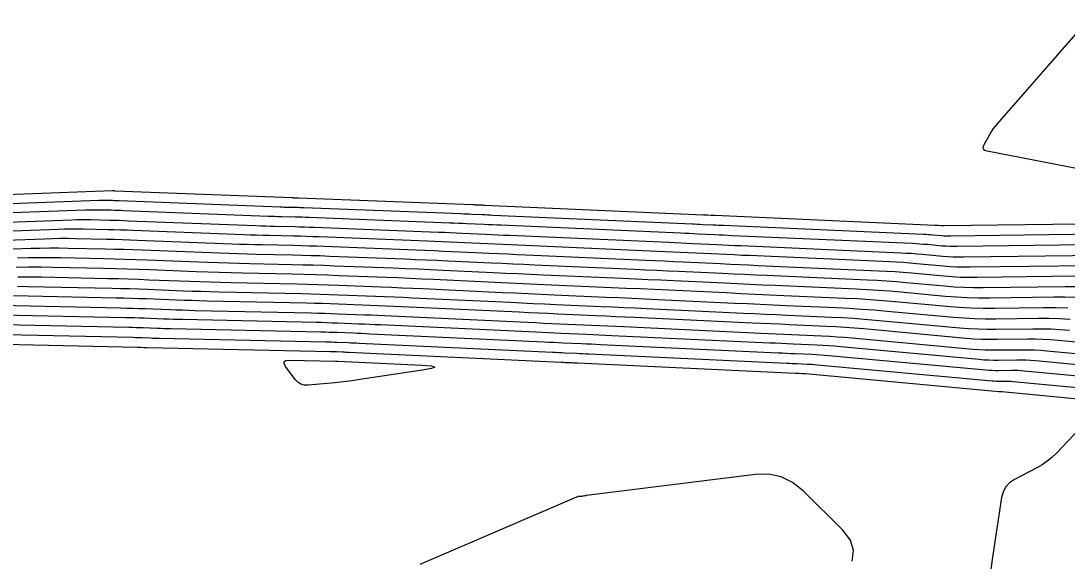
# Model space of a CAD drawing. Extents: x 1768942 to 1774819, y 723037 to 732099.
# Drawn here: x 1770266.6 to 1770378.9, y 731509.9 to 731567.9 of the extents above; entities that cross this region are included whole.
import ezdxf

# ---------------------------------------------------------------- set-up
doc = ezdxf.new("R2010")
doc.units = 0
doc.layers.add('R_Contours', color=7, linetype='Continuous')

msp = doc.modelspace()

# ---------------------------------------------------------------- linework, layer by layer
at = {"layer": 'R_Contours'}
for points in [[(1770386.31, 731550.76), (1770370.31, 731553.88), (1770370.04, 731553.97), (1770369.9, 731554.12), (1770369.88, 731554.33), (1770369.98, 731554.59), (1770370.62, 731555.75), (1770370.79, 731556.04), (1770370.98, 731556.31), (1770371.18, 731556.58), (1770371.39, 731556.83), (1770381.05, 731567.86)], [(1770386.01, 731546.13), (1770365.69, 731545.86), (1770365.61, 731545.86), (1770365.52, 731545.86), (1770365.44, 731545.86), (1770365.36, 731545.87), (1770365.02, 731545.9), (1770364.94, 731545.91), (1770364.86, 731545.92), (1770364.77, 731545.92), (1770364.69, 731545.92), (1770341.08, 731546.97), (1770340.98, 731546.97), (1770340.88, 731546.98), (1770340.78, 731546.98), (1770340.67, 731546.99), (1770340.27, 731547.01), (1770340.16, 731547.01), (1770340.06, 731547.02), (1770339.96, 731547.02), (1770339.86, 731547.03), (1770316.34, 731548.07), (1770316.23, 731548.07), (1770316.13, 731548.08), (1770316.02, 731548.08), (1770315.91, 731548.09), (1770315.48, 731548.11), (1770315.37, 731548.11), (1770315.27, 731548.12), (1770315.16, 731548.12), (1770315.05, 731548.12), (1770296.4, 731548.85), (1770296.34, 731548.85), (1770296.28, 731548.85), (1770296.23, 731548.86), (1770296.17, 731548.86), (1770295.94, 731548.86), (1770295.89, 731548.86), (1770295.83, 731548.86), (1770295.77, 731548.87), (1770295.72, 731548.87), (1770276.66, 731549.61), (1770276.64, 731549.61), (1770276.62, 731549.62), (1770276.6, 731549.62), (1770276.58, 731549.62), (1770276.5, 731549.62), (1770276.48, 731549.62), (1770276.45, 731549.62), (1770276.43, 731549.62), (1770276.41, 731549.62), (1770253.62, 731548.78)], [(1770384.78, 731545), (1770366.39, 731544.75), (1770366.15, 731544.75), (1770365.9, 731544.76), (1770365.66, 731544.77), (1770365.42, 731544.79), (1770364.45, 731544.88), (1770364.21, 731544.9), (1770363.97, 731544.92), (1770363.72, 731544.93), (1770363.48, 731544.95), (1770342.01, 731545.9), (1770341.73, 731545.91), (1770341.44, 731545.92), (1770341.16, 731545.93), (1770340.88, 731545.95), (1770339.75, 731546), (1770339.47, 731546.01), (1770339.18, 731546.03), (1770338.9, 731546.04), (1770338.62, 731546.05), (1770317.24, 731547), (1770316.95, 731547.01), (1770316.67, 731547.02), (1770316.39, 731547.04), (1770316.1, 731547.05), (1770314.97, 731547.1), (1770314.69, 731547.12), (1770314.4, 731547.13), (1770314.12, 731547.14), (1770313.83, 731547.15), (1770296.95, 731547.81), (1770296.74, 731547.82), (1770296.53, 731547.82), (1770296.32, 731547.83), (1770296.1, 731547.83), (1770295.26, 731547.85), (1770295.05, 731547.86), (1770294.84, 731547.86), (1770294.63, 731547.87), (1770294.42, 731547.88), (1770277.15, 731548.55), (1770276.97, 731548.56), (1770276.79, 731548.57), (1770276.6, 731548.57), (1770276.42, 731548.58), (1770275.69, 731548.59), (1770275.51, 731548.59), (1770275.32, 731548.59), (1770275.14, 731548.59), (1770274.96, 731548.59), (1770254.2, 731547.82)], [(1770383.56, 731543.87), (1770367.09, 731543.65), (1770366.69, 731543.65), (1770366.28, 731543.66), (1770365.88, 731543.68), (1770365.48, 731543.71), (1770363.88, 731543.86), (1770363.48, 731543.89), (1770363.08, 731543.92), (1770362.67, 731543.95), (1770362.27, 731543.97), (1770342.93, 731544.82), (1770342.47, 731544.84), (1770342.01, 731544.86), (1770341.54, 731544.89), (1770341.08, 731544.91), (1770339.23, 731544.99), (1770338.77, 731545.02), (1770338.31, 731545.04), (1770337.84, 731545.06), (1770337.38, 731545.08), (1770318.14, 731545.93), (1770317.68, 731545.95), (1770317.22, 731545.97), (1770316.76, 731545.99), (1770316.3, 731546.01), (1770314.46, 731546.1), (1770314, 731546.12), (1770313.54, 731546.14), (1770313.08, 731546.16), (1770312.62, 731546.18), (1770297.5, 731546.77), (1770297.13, 731546.78), (1770296.77, 731546.79), (1770296.4, 731546.8), (1770296.04, 731546.81), (1770294.58, 731546.84), (1770294.21, 731546.85), (1770293.85, 731546.86), (1770293.48, 731546.88), (1770293.12, 731546.89), (1770277.64, 731547.49), (1770277.3, 731547.51), (1770276.95, 731547.52), (1770276.61, 731547.53), (1770276.26, 731547.54), (1770274.88, 731547.57), (1770274.54, 731547.57), (1770274.19, 731547.57), (1770273.85, 731547.57), (1770273.5, 731547.55), (1770254.79, 731546.87)], [(1770255.38, 731545.91), (1770272.05, 731546.52), (1770272.55, 731546.54), (1770273.06, 731546.55), (1770273.57, 731546.55), (1770274.08, 731546.54), (1770276.1, 731546.5), (1770276.61, 731546.48), (1770277.12, 731546.47), (1770277.62, 731546.45), (1770278.13, 731546.43), (1770291.82, 731545.9), (1770292.34, 731545.88), (1770292.86, 731545.86), (1770293.37, 731545.85), (1770293.89, 731545.84), (1770295.97, 731545.79), (1770296.49, 731545.78), (1770297.01, 731545.76), (1770297.53, 731545.75), (1770298.05, 731545.73), (1770311.4, 731545.21), (1770312.04, 731545.18), (1770312.67, 731545.16), (1770313.31, 731545.13), (1770313.94, 731545.1), (1770316.49, 731544.98), (1770317.13, 731544.95), (1770317.76, 731544.92), (1770318.4, 731544.89), (1770319.03, 731544.86), (1770336.14, 731544.11), (1770336.79, 731544.08), (1770337.43, 731544.05), (1770338.07, 731544.02), (1770338.71, 731543.99), (1770341.29, 731543.87), (1770341.93, 731543.84), (1770342.57, 731543.81), (1770343.21, 731543.78), (1770343.86, 731543.75), (1770361.06, 731542.99), (1770361.62, 731542.96), (1770362.19, 731542.93), (1770362.75, 731542.88), (1770363.31, 731542.84), (1770365.54, 731542.63), (1770366.1, 731542.59), (1770366.66, 731542.56), (1770367.22, 731542.54), (1770367.79, 731542.54), (1770382.34, 731542.73)], [(1770381.12, 731541.6), (1770368.48, 731541.44), (1770367.76, 731541.44), (1770367.04, 731541.45), (1770366.32, 731541.49), (1770365.61, 731541.55), (1770362.73, 731541.81), (1770362.01, 731541.88), (1770361.3, 731541.93), (1770360.58, 731541.97), (1770359.86, 731542.01), (1770344.78, 731542.68), (1770343.96, 731542.71), (1770343.13, 731542.75), (1770342.31, 731542.79), (1770341.49, 731542.83), (1770338.2, 731542.98), (1770337.38, 731543.02), (1770336.55, 731543.06), (1770335.73, 731543.1), (1770334.91, 731543.13), (1770319.93, 731543.79), (1770319.12, 731543.83), (1770318.31, 731543.87), (1770317.49, 731543.91), (1770316.68, 731543.94), (1770313.43, 731544.1), (1770312.62, 731544.13), (1770311.81, 731544.17), (1770310.99, 731544.2), (1770310.18, 731544.24), (1770298.6, 731544.69), (1770297.92, 731544.71), (1770297.25, 731544.73), (1770296.58, 731544.75), (1770295.9, 731544.77), (1770293.21, 731544.83), (1770292.54, 731544.84), (1770291.86, 731544.86), (1770291.19, 731544.88), (1770290.52, 731544.91), (1770278.62, 731545.37), (1770277.95, 731545.4), (1770277.28, 731545.42), (1770276.61, 731545.44), (1770275.95, 731545.46), (1770273.27, 731545.51), (1770272.6, 731545.52), (1770271.93, 731545.52), (1770271.26, 731545.51), (1770270.59, 731545.49), (1770255.96, 731544.95)], [(1770379.89, 731540.47), (1770369.18, 731540.33), (1770368.3, 731540.33), (1770367.42, 731540.35), (1770366.55, 731540.4), (1770365.67, 731540.47), (1770362.16, 731540.79), (1770361.28, 731540.87), (1770360.41, 731540.93), (1770359.53, 731540.99), (1770358.65, 731541.03), (1770345.7, 731541.6), (1770344.7, 731541.65), (1770343.7, 731541.69), (1770342.7, 731541.74), (1770341.69, 731541.79), (1770337.68, 731541.98), (1770336.68, 731542.02), (1770335.68, 731542.07), (1770334.67, 731542.11), (1770333.67, 731542.16), (1770320.83, 731542.73), (1770319.84, 731542.77), (1770318.85, 731542.82), (1770317.86, 731542.86), (1770316.88, 731542.91), (1770312.92, 731543.09), (1770311.93, 731543.14), (1770310.94, 731543.18), (1770309.95, 731543.22), (1770308.96, 731543.26), (1770299.15, 731543.65), (1770298.32, 731543.68), (1770297.49, 731543.7), (1770296.66, 731543.73), (1770295.84, 731543.75), (1770292.53, 731543.82), (1770291.7, 731543.84), (1770290.87, 731543.86), (1770290.05, 731543.89), (1770289.22, 731543.92), (1770279.11, 731544.31), (1770278.28, 731544.35), (1770277.45, 731544.37), (1770276.62, 731544.4), (1770275.79, 731544.42), (1770272.46, 731544.49), (1770271.63, 731544.5), (1770270.8, 731544.5), (1770269.97, 731544.49), (1770269.14, 731544.46), (1770256.55, 731544)], [(1770379.7, 731539.34), (1770378.67, 731539.34), (1770369.88, 731539.22), (1770368.84, 731539.22), (1770367.8, 731539.25), (1770366.77, 731539.31), (1770365.73, 731539.39), (1770361.59, 731539.77), (1770360.55, 731539.86), (1770359.51, 731539.94), (1770358.48, 731540), (1770357.44, 731540.05), (1770346.63, 731540.53), (1770345.45, 731540.58), (1770344.26, 731540.64), (1770343.08, 731540.69), (1770341.9, 731540.75), (1770337.16, 731540.97), (1770335.98, 731541.02), (1770334.8, 731541.08), (1770333.62, 731541.13), (1770332.43, 731541.19), (1770321.73, 731541.66), (1770320.56, 731541.71), (1770319.4, 731541.76), (1770318.23, 731541.82), (1770317.07, 731541.87), (1770312.41, 731542.09), (1770311.24, 731542.14), (1770310.08, 731542.2), (1770308.91, 731542.24), (1770307.75, 731542.29), (1770299.7, 731542.6), (1770298.71, 731542.64), (1770297.73, 731542.67), (1770296.75, 731542.7), (1770295.77, 731542.72), (1770291.84, 731542.81), (1770290.86, 731542.83), (1770289.88, 731542.86), (1770288.9, 731542.89), (1770287.92, 731542.93), (1770279.6, 731543.25), (1770278.61, 731543.29), (1770277.62, 731543.32), (1770276.62, 731543.35), (1770275.63, 731543.37), (1770271.65, 731543.46), (1770270.66, 731543.47), (1770269.67, 731543.47), (1770268.67, 731543.46), (1770267.68, 731543.43), (1770257.13, 731543.04)], [(1770379.84, 731538.18), (1770378.65, 731538.21), (1770377.45, 731538.21), (1770370.58, 731538.12), (1770369.38, 731538.12), (1770368.18, 731538.15), (1770366.99, 731538.21), (1770365.79, 731538.31), (1770361.02, 731538.75), (1770359.82, 731538.85), (1770358.62, 731538.94), (1770357.43, 731539.01), (1770356.23, 731539.07), (1770347.55, 731539.46), (1770346.19, 731539.52), (1770344.83, 731539.58), (1770343.46, 731539.64), (1770342.1, 731539.71), (1770336.65, 731539.96), (1770335.28, 731540.03), (1770333.92, 731540.09), (1770332.56, 731540.15), (1770331.19, 731540.21), (1770322.63, 731540.59), (1770321.28, 731540.65), (1770319.94, 731540.71), (1770318.6, 731540.77), (1770317.26, 731540.84), (1770311.9, 731541.09), (1770310.55, 731541.15), (1770309.21, 731541.21), (1770307.87, 731541.27), (1770306.53, 731541.32), (1770300.24, 731541.56), (1770299.11, 731541.61), (1770297.97, 731541.64), (1770296.84, 731541.67), (1770295.7, 731541.7), (1770291.16, 731541.8), (1770290.02, 731541.83), (1770288.89, 731541.86), (1770287.75, 731541.9), (1770286.62, 731541.94), (1770280.09, 731542.19), (1770278.94, 731542.24), (1770277.78, 731542.27), (1770276.63, 731542.31), (1770275.47, 731542.33), (1770270.85, 731542.43), (1770269.69, 731542.45), (1770268.54, 731542.45), (1770267.38, 731542.43), (1770266.23, 731542.4)], [(1770378.95, 731537.05), (1770377.65, 731537.08), (1770376.36, 731537.08), (1770371.16, 731537.01), (1770369.86, 731537.01), (1770368.56, 731537.05), (1770367.27, 731537.11), (1770365.97, 731537.22), (1770360.44, 731537.73), (1770359.09, 731537.84), (1770357.73, 731537.94), (1770356.38, 731538.03), (1770355.02, 731538.09), (1770348.48, 731538.38), (1770346.93, 731538.45), (1770345.39, 731538.52), (1770343.85, 731538.59), (1770342.3, 731538.67), (1770336.13, 731538.96), (1770334.59, 731539.03), (1770333.04, 731539.1), (1770331.5, 731539.17), (1770329.96, 731539.24), (1770323.52, 731539.52), (1770322.01, 731539.59), (1770320.49, 731539.66), (1770318.97, 731539.73), (1770317.45, 731539.8), (1770310.88, 731540.11), (1770309.61, 731540.17), (1770308.35, 731540.22), (1770307.08, 731540.28), (1770305.82, 731540.33), (1770300.75, 731540.52), (1770299.48, 731540.57), (1770298.22, 731540.61), (1770296.95, 731540.65), (1770295.68, 731540.68), (1770290.39, 731540.79), (1770289.14, 731540.82), (1770287.9, 731540.86), (1770286.65, 731540.9), (1770285.41, 731540.95), (1770280.44, 731541.14), (1770279.19, 731541.19), (1770277.95, 731541.23), (1770276.7, 731541.26), (1770275.46, 731541.29), (1770270.04, 731541.41), (1770268.72, 731541.43), (1770267.41, 731541.43), (1770266.09, 731541.41)], [(1770266.27, 731540.41), (1770267.53, 731540.41), (1770268.79, 731540.39), (1770275.92, 731540.24), (1770277.02, 731540.21), (1770278.11, 731540.18), (1770279.21, 731540.15), (1770280.31, 731540.1), (1770284.71, 731539.93), (1770285.81, 731539.89), (1770286.91, 731539.86), (1770288.01, 731539.83), (1770289.1, 731539.8), (1770296.2, 731539.64), (1770297.33, 731539.62), (1770298.46, 731539.58), (1770299.59, 731539.55), (1770300.71, 731539.51), (1770305.23, 731539.33), (1770306.36, 731539.29), (1770307.48, 731539.24), (1770308.61, 731539.19), (1770309.74, 731539.14), (1770318.25, 731538.74), (1770319.64, 731538.67), (1770321.03, 731538.61), (1770322.43, 731538.54), (1770323.82, 731538.48), (1770329.38, 731538.24), (1770330.78, 731538.17), (1770332.17, 731538.11), (1770333.56, 731538.05), (1770334.95, 731537.98), (1770343.23, 731537.59), (1770344.59, 731537.53), (1770345.95, 731537.47), (1770347.32, 731537.4), (1770348.68, 731537.34), (1770354.12, 731537.1), (1770355.48, 731537.03), (1770356.84, 731536.95), (1770358.2, 731536.85), (1770359.56, 731536.73), (1770366.67, 731536.08), (1770367.8, 731535.99), (1770368.94, 731535.93), (1770370.08, 731535.9), (1770371.22, 731535.9), (1770375.78, 731535.96), (1770376.92, 731535.96), (1770378.06, 731535.93), (1770379.2, 731535.87)], [(1770266.22, 731539.39), (1770267.3, 731539.38), (1770276.37, 731539.18), (1770277.33, 731539.16), (1770278.28, 731539.14), (1770279.23, 731539.1), (1770280.19, 731539.07), (1770284.01, 731538.92), (1770284.96, 731538.88), (1770285.91, 731538.85), (1770286.87, 731538.83), (1770287.82, 731538.8), (1770296.72, 731538.61), (1770297.71, 731538.58), (1770298.7, 731538.56), (1770299.69, 731538.52), (1770300.68, 731538.49), (1770304.64, 731538.33), (1770305.63, 731538.29), (1770306.62, 731538.25), (1770307.61, 731538.21), (1770308.6, 731538.16), (1770319.15, 731537.67), (1770320.37, 731537.61), (1770321.58, 731537.56), (1770322.79, 731537.5), (1770324.01, 731537.45), (1770328.86, 731537.23), (1770330.08, 731537.18), (1770331.29, 731537.12), (1770332.5, 731537.07), (1770333.72, 731537.01), (1770344.16, 731536.52), (1770345.34, 731536.46), (1770346.52, 731536.41), (1770347.7, 731536.36), (1770348.88, 731536.3), (1770353.6, 731536.09), (1770354.78, 731536.03), (1770355.96, 731535.96), (1770357.13, 731535.87), (1770358.31, 731535.77), (1770367.36, 731534.94), (1770368.34, 731534.86), (1770369.32, 731534.81), (1770370.3, 731534.78), (1770371.28, 731534.78), (1770375.21, 731534.84), (1770376.19, 731534.84), (1770377.17, 731534.81), (1770378.14, 731534.76), (1770379.12, 731534.68)], [(1770390, 731532.44), (1770377.91, 731533.58), (1770377.09, 731533.65), (1770376.27, 731533.69), (1770375.45, 731533.71), (1770374.63, 731533.71), (1770371.34, 731533.67), (1770370.52, 731533.67), (1770369.7, 731533.69), (1770368.88, 731533.73), (1770368.06, 731533.8), (1770357.06, 731534.81), (1770356.06, 731534.9), (1770355.07, 731534.97), (1770354.07, 731535.03), (1770353.07, 731535.08), (1770349.08, 731535.26), (1770348.08, 731535.31), (1770347.08, 731535.35), (1770346.08, 731535.4), (1770345.09, 731535.44), (1770332.48, 731536.04), (1770331.45, 731536.09), (1770330.41, 731536.13), (1770329.38, 731536.18), (1770328.34, 731536.23), (1770324.2, 731536.41), (1770323.16, 731536.46), (1770322.13, 731536.5), (1770321.09, 731536.55), (1770320.05, 731536.6), (1770307.46, 731537.19), (1770306.61, 731537.23), (1770305.75, 731537.27), (1770304.9, 731537.3), (1770304.05, 731537.34), (1770300.64, 731537.47), (1770299.79, 731537.5), (1770298.94, 731537.53), (1770298.09, 731537.55), (1770297.24, 731537.57), (1770286.54, 731537.81), (1770285.73, 731537.83), (1770284.92, 731537.85), (1770284.11, 731537.88), (1770283.3, 731537.91), (1770280.07, 731538.03), (1770279.26, 731538.06), (1770278.45, 731538.09), (1770277.64, 731538.11), (1770276.83, 731538.13), (1770265.81, 731538.37)], [(1770264.32, 731537.35), (1770277.28, 731537.08), (1770277.95, 731537.06), (1770278.61, 731537.04), (1770279.28, 731537.02), (1770279.94, 731537), (1770282.6, 731536.89), (1770283.27, 731536.87), (1770283.93, 731536.85), (1770284.6, 731536.83), (1770285.26, 731536.81), (1770297.75, 731536.54), (1770298.47, 731536.52), (1770299.18, 731536.5), (1770299.89, 731536.48), (1770300.61, 731536.45), (1770303.46, 731536.34), (1770304.18, 731536.31), (1770304.89, 731536.28), (1770305.6, 731536.25), (1770306.32, 731536.22), (1770320.95, 731535.53), (1770321.81, 731535.49), (1770322.67, 731535.45), (1770323.53, 731535.41), (1770324.39, 731535.37), (1770327.82, 731535.22), (1770328.68, 731535.18), (1770329.54, 731535.14), (1770330.39, 731535.1), (1770331.25, 731535.06), (1770346.01, 731534.37), (1770346.83, 731534.33), (1770347.65, 731534.29), (1770348.46, 731534.26), (1770349.28, 731534.22), (1770352.54, 731534.08), (1770353.36, 731534.03), (1770354.18, 731533.98), (1770354.99, 731533.92), (1770355.8, 731533.85), (1770368.76, 731532.66), (1770369.42, 731532.61), (1770370.08, 731532.57), (1770370.74, 731532.56), (1770371.4, 731532.56), (1770374.06, 731532.59), (1770374.72, 731532.59), (1770375.38, 731532.57), (1770376.04, 731532.54), (1770376.7, 731532.48), (1770390.65, 731531.17)], [(1770391.3, 731529.9), (1770375.49, 731531.39), (1770374.99, 731531.43), (1770374.49, 731531.45), (1770373.99, 731531.47), (1770373.48, 731531.47), (1770371.46, 731531.44), (1770370.96, 731531.44), (1770370.46, 731531.45), (1770369.95, 731531.48), (1770369.45, 731531.52), (1770354.55, 731532.89), (1770353.92, 731532.95), (1770353.29, 731533), (1770352.65, 731533.04), (1770352.02, 731533.07), (1770349.48, 731533.18), (1770348.84, 731533.21), (1770348.21, 731533.24), (1770347.57, 731533.27), (1770346.94, 731533.3), (1770330.02, 731534.09), (1770329.34, 731534.12), (1770328.66, 731534.15), (1770327.98, 731534.19), (1770327.3, 731534.22), (1770324.58, 731534.34), (1770323.9, 731534.37), (1770323.22, 731534.4), (1770322.54, 731534.43), (1770321.86, 731534.46), (1770305.17, 731535.25), (1770304.6, 731535.27), (1770304.02, 731535.3), (1770303.45, 731535.32), (1770302.87, 731535.34), (1770300.57, 731535.43), (1770300, 731535.45), (1770299.42, 731535.47), (1770298.85, 731535.49), (1770298.27, 731535.5), (1770283.98, 731535.82), (1770283.46, 731535.83), (1770282.94, 731535.84), (1770282.42, 731535.86), (1770281.9, 731535.88), (1770279.82, 731535.96), (1770279.3, 731535.98), (1770278.78, 731536), (1770278.26, 731536.01), (1770277.74, 731536.02), (1770262.83, 731536.34)], [(1770259.85, 731534.32), (1770278.65, 731533.92), (1770278.88, 731533.91), (1770279.11, 731533.91), (1770279.34, 731533.9), (1770279.57, 731533.89), (1770280.49, 731533.85), (1770280.73, 731533.84), (1770280.96, 731533.84), (1770281.19, 731533.83), (1770281.42, 731533.83), (1770299.31, 731533.43), (1770299.61, 731533.43), (1770299.91, 731533.42), (1770300.2, 731533.41), (1770300.5, 731533.4), (1770301.7, 731533.35), (1770302, 731533.34), (1770302.3, 731533.33), (1770302.59, 731533.31), (1770302.89, 731533.3), (1770323.66, 731532.32), (1770323.98, 731532.31), (1770324.31, 731532.29), (1770324.63, 731532.28), (1770324.96, 731532.26), (1770326.26, 731532.21), (1770326.58, 731532.19), (1770326.9, 731532.18), (1770327.23, 731532.16), (1770327.55, 731532.15), (1770348.79, 731531.15), (1770349.07, 731531.13), (1770349.34, 731531.12), (1770349.61, 731531.11), (1770349.88, 731531.1), (1770350.96, 731531.05), (1770351.24, 731531.04), (1770351.51, 731531.02), (1770351.78, 731531), (1770352.05, 731530.98), (1770370.84, 731529.24), (1770371.03, 731529.23), (1770371.22, 731529.22), (1770371.4, 731529.21), (1770371.59, 731529.21), (1770372.33, 731529.22), (1770372.52, 731529.22), (1770372.7, 731529.22), (1770372.89, 731529.21), (1770373.07, 731529.19), (1770392.59, 731527.35)], [(1770391.94, 731528.63), (1770374.28, 731530.29), (1770373.94, 731530.32), (1770373.6, 731530.34), (1770373.25, 731530.35), (1770372.91, 731530.35), (1770371.53, 731530.33), (1770371.18, 731530.33), (1770370.84, 731530.34), (1770370.49, 731530.35), (1770370.15, 731530.38), (1770353.3, 731531.93), (1770352.85, 731531.97), (1770352.4, 731532.01), (1770351.94, 731532.04), (1770351.49, 731532.06), (1770349.68, 731532.14), (1770349.23, 731532.16), (1770348.77, 731532.18), (1770348.32, 731532.2), (1770347.87, 731532.22), (1770328.79, 731533.12), (1770328.28, 731533.14), (1770327.78, 731533.17), (1770327.28, 731533.19), (1770326.78, 731533.21), (1770324.77, 731533.3), (1770324.26, 731533.32), (1770323.76, 731533.35), (1770323.26, 731533.37), (1770322.76, 731533.39), (1770304.03, 731534.27), (1770303.6, 731534.29), (1770303.16, 731534.31), (1770302.72, 731534.33), (1770302.29, 731534.35), (1770300.54, 731534.42), (1770300.1, 731534.43), (1770299.66, 731534.45), (1770299.23, 731534.46), (1770298.79, 731534.47), (1770282.7, 731534.82), (1770282.32, 731534.83), (1770281.95, 731534.84), (1770281.57, 731534.85), (1770281.2, 731534.87), (1770279.7, 731534.93), (1770279.32, 731534.94), (1770278.95, 731534.95), (1770278.57, 731534.96), (1770278.19, 731534.97), (1770261.34, 731535.33)], [(1770258.36, 731533.31), (1770279.11, 731532.86), (1770279.19, 731532.86), (1770279.28, 731532.86), (1770279.36, 731532.86), (1770279.45, 731532.85), (1770279.79, 731532.84), (1770279.88, 731532.84), (1770279.96, 731532.83), (1770280.05, 731532.83), (1770280.14, 731532.83), (1770299.83, 731532.4), (1770299.99, 731532.39), (1770300.15, 731532.39), (1770300.31, 731532.38), (1770300.47, 731532.38), (1770301.11, 731532.35), (1770301.27, 731532.35), (1770301.43, 731532.34), (1770301.59, 731532.33), (1770301.75, 731532.33), (1770324.56, 731531.25), (1770324.71, 731531.25), (1770324.85, 731531.24), (1770325, 731531.23), (1770325.15, 731531.23), (1770325.73, 731531.2), (1770325.88, 731531.19), (1770326.03, 731531.19), (1770326.17, 731531.18), (1770326.32, 731531.17), (1770349.72, 731530.07), (1770349.81, 731530.07), (1770349.9, 731530.06), (1770349.99, 731530.06), (1770350.08, 731530.06), (1770350.44, 731530.04), (1770350.53, 731530.04), (1770350.62, 731530.03), (1770350.71, 731530.02), (1770350.8, 731530.02), (1770371.54, 731528.1), (1770371.57, 731528.1), (1770371.59, 731528.1), (1770371.62, 731528.1), (1770371.65, 731528.1), (1770371.76, 731528.1), (1770371.78, 731528.1), (1770371.81, 731528.1), (1770371.84, 731528.1), (1770371.87, 731528.1), (1770380.77, 731527.26)], [(1770381.46, 731525.41), (1770377.73, 731521.49), (1770377.25, 731521.02), (1770376.74, 731520.61), (1770376.19, 731520.23), (1770375.61, 731519.9), (1770373.24, 731518.66), (1770372.7, 731518.31), (1770372.29, 731517.87), (1770372.01, 731517.34), (1770371.85, 731516.72), (1770370.85, 731510.09), (1770370.66, 731508.77)], [(1770355.8, 731509.9), (1770355.96, 731511.05), (1770355.63, 731512.16), (1770354.81, 731513.23), (1770350.54, 731517.45), (1770349.41, 731518.35), (1770348.19, 731518.94), (1770346.86, 731519.22), (1770345.42, 731519.19), (1770327.31, 731516.94), (1770327.26, 731516.93), (1770327.22, 731516.93), (1770327.17, 731516.92), (1770327.12, 731516.91), (1770326.94, 731516.87), (1770326.9, 731516.87), (1770326.85, 731516.86), (1770326.81, 731516.85), (1770326.76, 731516.85), (1770326.47, 731516.83), (1770326.41, 731516.82), (1770326.35, 731516.81), (1770326.29, 731516.79), (1770326.23, 731516.77), (1770309.42, 731509.54)]]:
    msp.add_lwpolyline(points, dxfattribs=at)
msp.add_lwpolyline([(1770297.01, 731528.79), (1770296.64, 731528.9), (1770296.32, 731529.1), (1770296.04, 731529.4), (1770295, 731530.8), (1770294.83, 731531.1), (1770294.83, 731531.31), (1770295.01, 731531.44), (1770295.35, 731531.47), (1770300.34, 731531.36), (1770300.37, 731531.36), (1770300.39, 731531.36), (1770300.41, 731531.36), (1770300.43, 731531.36), (1770300.52, 731531.36), (1770300.57, 731531.36), (1770300.61, 731531.35), (1770309.62, 731530.93), (1770310.65, 731530.85), (1770311, 731530.73), (1770310.67, 731530.58), (1770309.65, 731530.39), (1770302.76, 731529.34), (1770302.14, 731529.25), (1770301.52, 731529.17), (1770300.9, 731529.1), (1770300.28, 731529.04), (1770297.42, 731528.78)], close=True, dxfattribs=at)

doc.saveas('drawing.dxf')
